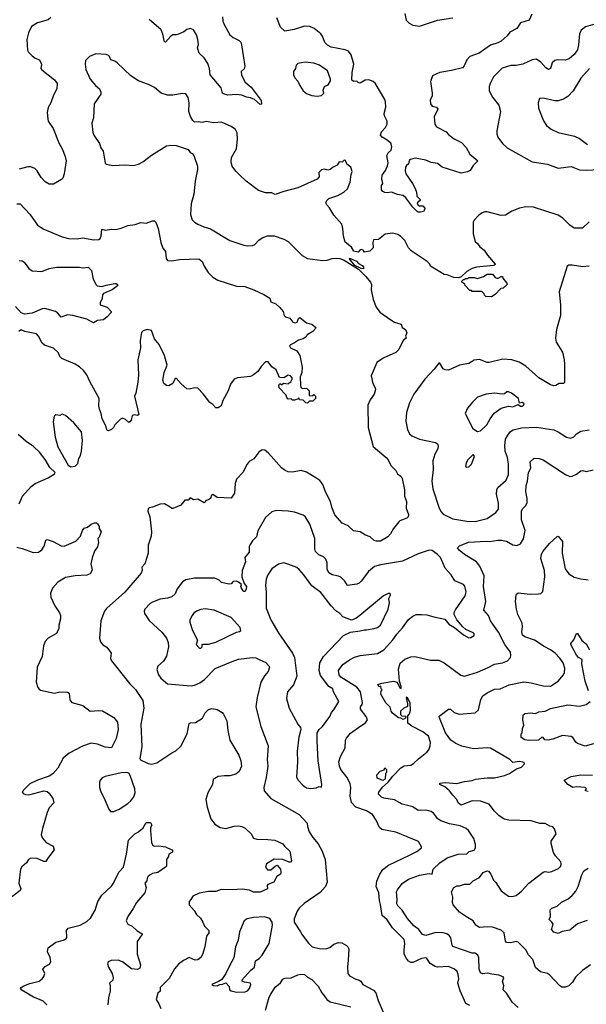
# Model space of a CAD drawing. Extents: x 1771496 to 1971148, y 471553 to 643630.
# Tile 684 of 702: x 1926121 to 1931387, y 564089 to 573248. Entities that reach past the tile are written whole.
import ezdxf

# ---------------------------------------------------------------- set-up
doc = ezdxf.new("R2010")
doc.units = 0

msp = doc.modelspace()

# ---------------------------------------------------------------- linework, layer by layer
at = {"layer": '0CON10XD'}
for points in [[(1926410.9, 573269.1), (1926385, 573247.1), (1926285, 573219.2), (1926231.2, 573185), (1926203.3, 573126.7), (1926185.7, 573065), (1926194.4, 572965.6), (1926201.9, 572945), (1926235, 572912.1), (1926265, 572889.1), (1926305.3, 572875.3), (1926322.5, 572835), (1926316.2, 572795), (1926325, 572780), (1926445, 572687.5), (1926467.5, 572655), (1926466.2, 572605), (1926434.1, 572545.9), (1926410, 572475), (1926385, 572430), (1926376.2, 572385), (1926380.8, 572325), (1926385.7, 572305), (1926431.1, 572235), (1926485, 572103.3), (1926515.8, 572045), (1926543.8, 571975), (1926552, 571935), (1926534.2, 571815), (1926522, 571775), (1926509.7, 571760.3), (1926435, 571716.9), (1926395, 571718.6), (1926358.6, 571738.6), (1926319.5, 571779.5), (1926283, 571843), (1926260, 571865), (1926225, 571880), (1926195, 571878.1), (1926115, 571857.1)], [(1928004.3, 573275), (1928008.6, 573235), (1928018.3, 573208.3), (1928075, 573106.2), (1928105, 573082), (1928160, 573055), (1928175, 573037.5), (1928182, 573015), (1928213.8, 572815), (1928208.3, 572791.7), (1928178.8, 572765), (1928181.3, 572731.3), (1928217.6, 572667.6), (1928270.8, 572620.8), (1928365.6, 572495), (1928366.7, 572463.3), (1928355, 572460), (1928304.4, 572504.4), (1928265, 572521.4), (1928227.5, 572527.5), (1928185, 572545.7), (1928135, 572551.4), (1928055, 572546), (1928015, 572556.7), (1928006.7, 572565), (1927994, 572615), (1927891.8, 572735), (1927885.7, 572795), (1927869.7, 572839.7), (1927835, 572893.3), (1927789.2, 572935), (1927774.5, 572985), (1927782, 573018), (1927777.1, 573065), (1927765, 573106.2), (1927734.5, 573154.5), (1927704.5, 573165.5), (1927675, 573155.7), (1927645, 573134.3), (1927595, 573112.5), (1927575, 573105.8), (1927545, 573107.1), (1927526.2, 573095), (1927475, 573040), (1927465, 573042.5), (1927452.3, 573112.3), (1927435, 573152.5), (1927325, 573250)], [(1930881.3, 573298.7), (1930855, 573242.5), (1930775, 573217.5), (1930742.7, 573167.3), (1930675, 573131.2), (1930652.7, 573097.3), (1930595, 573049.2), (1930565, 573033.1), (1930495, 573011.1), (1930392.6, 572937.4), (1930305.5, 572904.5), (1930275.5, 572874.5), (1930251.3, 572818.7), (1930235, 572800.8), (1930135, 572775.8), (1930025, 572757.5), (1929997.1, 572742.9), (1929958.8, 572725), (1929937.7, 572672.3), (1929954, 572565), (1929953.3, 572535), (1929937, 572503), (1929937.5, 572465), (1929954.1, 572444.1), (1929995, 572433.3), (1930006.2, 572415), (1929974, 572345), (1929977.5, 572275), (1929995, 572250.8), (1930083.8, 572203.8), (1930105, 572180), (1930153.7, 572143.7), (1930226.8, 572106.8), (1930268.9, 572058.9), (1930305.6, 571995.6), (1930380, 571935), (1930335, 571890), (1930307.5, 571845), (1930283.6, 571833.6), (1930225, 571821.2), (1930047.5, 571875), (1930005, 571908.6), (1929945, 571920.8), (1929895, 571941.4), (1929795, 571958.6), (1929752.4, 571947.6), (1929740.9, 571939.1), (1929733.2, 571906.8), (1929715, 571892), (1929705.7, 571875), (1929702.7, 571842.7), (1929710.8, 571815), (1929772.6, 571722.6), (1929796.3, 571676.3), (1929810, 571645), (1929812.5, 571605), (1929841.2, 571575), (1929842.5, 571565), (1929816, 571545), (1929822.5, 571525), (1929835.7, 571515.7), (1929866.7, 571516.7), (1929886.7, 571495), (1929887.5, 571485), (1929872.5, 571465), (1929845, 571456.7), (1929825, 571456.7), (1929815, 571463.3), (1929775, 571502.5), (1929710.3, 571590.3), (1929685, 571613.8), (1929633, 571623), (1929575, 571643.8), (1929535, 571636), (1929515, 571640), (1929495, 571650), (1929484.2, 571664.2), (1929482, 571705), (1929495.7, 571725), (1929486.9, 571765), (1929488.8, 571801.2), (1929521.9, 571845), (1929540.2, 571889.8), (1929544.5, 571915), (1929534.4, 571985), (1929545, 572010), (1929573.1, 572035), (1929580, 572065), (1929569.8, 572099.8), (1929536.9, 572126.9), (1929488.1, 572155), (1929474.4, 572175), (1929483.3, 572205), (1929521.5, 572245), (1929534.6, 572275), (1929534.6, 572305), (1929512.4, 572352.4), (1929508, 572375), (1929523.2, 572435), (1929522, 572485), (1929515, 572505.8), (1929425, 572657.1), (1929405, 572672.9), (1929365, 572687.5), (1929332.5, 572685), (1929285, 572656.2), (1929265, 572664), (1929255, 572676.2), (1929225, 572674), (1929206.7, 572685), (1929209.2, 572755), (1929227.5, 572835), (1929201.7, 572921.7), (1929175.8, 572955), (1929145, 572968.9), (1929016.4, 572993.6), (1928981.9, 573011.9), (1928957.8, 573035), (1928933.6, 573093.6), (1928918, 573115), (1928856.3, 573166.3), (1928817.5, 573185), (1928767.3, 573187.3), (1928672, 573158), (1928585, 573142.2), (1928545, 573179.2), (1928510.6, 573265)], [(1929699.5, 573305), (1929713.1, 573243.1), (1929740.8, 573215), (1929775, 573195.5), (1929835, 573187.5), (1930005, 573242.9), (1930145, 573264.4)], [(1931465, 573205.5), (1931378.9, 573181.1), (1931339.3, 573150.7), (1931323.5, 573115), (1931315.5, 573015), (1931303.7, 572966.3), (1931275, 572924.3), (1931228, 572885), (1931191.3, 572871.3), (1931115.7, 572874.3), (1931095, 572867.5), (1931070, 572845), (1931053.3, 572795), (1931035, 572783.8), (1931010.3, 572800.3), (1930965, 572854.2), (1930925, 572880), (1930885, 572874.2), (1930797.2, 572832.8), (1930735, 572822.2), (1930685, 572821.9), (1930604.5, 572795.5), (1930525, 572716.2), (1930494, 572655), (1930484, 572625), (1930483.8, 572585), (1930515.9, 572525.9), (1930575, 572453.3), (1930590, 572395), (1930553.8, 572215), (1930553.8, 572185), (1930564.4, 572154.4), (1930608, 572095), (1930651.2, 572055), (1930885, 571927.1), (1931025, 571904.4), (1931125, 571868.1), (1931245, 571881.9), (1931325, 571851.5), (1931385, 571846.7), (1931505, 571854.5)], [(1931413.6, 571366.4), (1931350.7, 571309.3), (1931275, 571308.8), (1931235, 571336), (1931170.2, 571400.2), (1931125, 571430.8), (1930895, 571504.4), (1930825, 571506.5), (1930766.7, 571495), (1930695, 571465.5), (1930635, 571430.9), (1930595, 571426.5), (1930465, 571461.2), (1930445, 571460), (1930419.3, 571450.7), (1930385, 571427.5), (1930345, 571382.5), (1930336.7, 571365), (1930334, 571255), (1930353.3, 571185), (1930375, 571167.5), (1930396.1, 571136.1), (1930436.7, 571105), (1930468.3, 571058.3), (1930541.2, 570975), (1930536.7, 570965), (1930525, 570960), (1930365.3, 570945.3), (1930325, 570933.3), (1930275, 570906.2), (1930223.1, 570856.9), (1930202.2, 570847.8), (1930155, 570849.5), (1930095, 570874.1), (1930065, 570878.1), (1929938.8, 570955), (1929932, 570975), (1929909.1, 570999.1), (1929757.9, 571097.9), (1929735.8, 571125), (1929700.8, 571195), (1929661.2, 571235), (1929635, 571250.8), (1929585, 571260.8), (1929516.1, 571253.9), (1929455, 571204), (1929410, 571200), (1929403.2, 571175), (1929406.2, 571125), (1929375, 571093.3), (1929326.2, 571086.2), (1929314.2, 571105), (1929295, 571111.5), (1929280.8, 571105), (1929265, 571086.7), (1929226, 571096), (1929205, 571131.2), (1929145, 571177.5), (1929130, 571235), (1929123.8, 571305), (1929113.8, 571345), (1929040.2, 571430.2), (1928998.5, 571498.5), (1928974, 571525), (1928966.2, 571545), (1928973.8, 571565), (1928995, 571583.8), (1929078.3, 571611.7), (1929133.3, 571645), (1929166.7, 571675), (1929191.2, 571735), (1929200.7, 571809.3), (1929210, 571835), (1929197, 571877), (1929160, 571905), (1929148.3, 571938.3), (1929135, 571940), (1929117, 571923), (1929090, 571925), (1929070, 571895), (1929035, 571877.5), (1929005, 571853.3), (1928985, 571847.5), (1928955, 571856.2), (1928925, 571851.2), (1928900, 571825), (1928903, 571787), (1928886.1, 571763.9), (1928707, 571683), (1928575, 571650.8), (1928495, 571621.4), (1928465, 571636), (1928405, 571638.5), (1928339.4, 571659.4), (1928225.7, 571745.7), (1928163.3, 571803.3), (1928128.9, 571838.9), (1928096.7, 571886.7), (1928087.5, 571925), (1928088.6, 571965), (1928134.3, 572045), (1928144.2, 572135), (1928141.2, 572195), (1928126.7, 572225), (1928085.7, 572255.7), (1927995, 572295.5), (1927925, 572289.4), (1927855, 572300.5), (1927815, 572290.9), (1927777.8, 572297.8), (1927745, 572295.7), (1927729.3, 572309.3), (1927707.8, 572347.8), (1927691.9, 572395), (1927695.8, 572475), (1927686, 572525), (1927665, 572556.7), (1927635, 572561.2), (1927545, 572544.3), (1927495.6, 572544.4), (1927435, 572563.3), (1927375, 572617.1), (1927325, 572642.9), (1927225, 572679.2), (1927155, 572725.7), (1927025, 572846), (1927005, 572861.2), (1926967.5, 572875), (1926956.2, 572905), (1926945, 572916.2), (1926925, 572923.8), (1926828.3, 572931.7), (1926770, 572905), (1926733, 572867), (1926730, 572835), (1926733.8, 572785), (1926776, 572695), (1926826, 572635), (1926860.8, 572605), (1926876, 572575), (1926873.3, 572555), (1926814.2, 572465), (1926805.7, 572335), (1926792, 572285), (1926801.2, 572198.8), (1926810, 572175), (1926862.9, 572095), (1926875.8, 572055), (1926897.1, 572025), (1926915, 571912.5), (1926925, 571903.3), (1926985, 571890), (1927105, 571898.8), (1927175, 571891.2), (1927225, 571903.3), (1927265, 571926.2), (1927345, 571988), (1927485.8, 572074.2), (1927525, 572080.8), (1927575, 572078), (1927685, 572040), (1927705, 572012.5), (1927725, 572002.5), (1927740, 571985), (1927773.3, 571885), (1927773, 571853), (1927750, 571745), (1927738.8, 571625), (1927715.8, 571535), (1927706.9, 571435), (1927725, 571386.2), (1927745, 571364.2), (1927775, 571344.3), (1927832.4, 571322.4), (1927895, 571302.9), (1928074.4, 571194.4), (1928205, 571150), (1928236.1, 571143.9), (1928285, 571146.7), (1928305, 571157.5), (1928342.3, 571197.7), (1928375, 571220), (1928425, 571238.8), (1928485, 571238.8), (1928575, 571206), (1928615, 571184), (1928745, 571053.8), (1928795.9, 571025.9), (1928935, 571008), (1928978.3, 571011.7), (1929025, 571026.7), (1929065, 571028.8), (1929095, 571025.8), (1929135, 571010.8), (1929268.3, 570928.3), (1929338.8, 570858.8), (1929380, 570805), (1929389.2, 570785), (1929388, 570735), (1929405.8, 570645), (1929434.4, 570574.4), (1929468.8, 570528.8), (1929570, 570455), (1929605, 570435.8), (1929666.7, 570415), (1929676.7, 570385), (1929705.6, 570365.6), (1929718.1, 570335), (1929706.2, 570305), (1929712.5, 570285), (1929685, 570262.5), (1929645, 570181.2), (1929615, 570152.9), (1929499.7, 570100.3), (1929440.3, 570059.7), (1929386, 569935), (1929402.9, 569865), (1929424.3, 569825), (1929427, 569807), (1929414.4, 569765), (1929378, 569712), (1929357.8, 569662.2), (1929360, 569455), (1929405, 569276.7), (1929525.6, 569175.6), (1929545, 569153.3), (1929571.2, 569101.2), (1929616.7, 569055), (1929632.5, 569025), (1929665, 569000), (1929675, 568980), (1929695.7, 568875), (1929697.5, 568815), (1929715.8, 568765), (1929711.9, 568705), (1929735.8, 568644.2), (1929731.2, 568625), (1929718.8, 568611.2), (1929655, 568586), (1929645, 568576.7), (1929595.9, 568514.1), (1929566.2, 568465), (1929541.2, 568438.8), (1929475, 568398.8), (1929437.7, 568397.7), (1929414.4, 568404.4), (1929377, 568437), (1929334.1, 568454.1), (1929285, 568483.8), (1929224.3, 568494.3), (1929175, 568538.8), (1929118.8, 568565), (1929050.9, 568640.9), (1929020.5, 568715), (1929009.1, 568765), (1928962.5, 568855), (1928938.1, 568925), (1928910.6, 568960.6), (1928873, 568987)], [(1928885, 572537.5), (1928925, 572543.3), (1928948.8, 572565), (1928942.3, 572592.3), (1928952, 572625), (1928988.5, 572641.5), (1929007.8, 572677.8), (1929010, 572695), (1928981.7, 572771.7), (1928906.7, 572825), (1928855, 572843.8), (1928775, 572851.2), (1928705, 572841.2), (1928690.8, 572825), (1928685, 572792.5), (1928664.1, 572765.9), (1928664, 572735), (1928677.7, 572707.7), (1928706.2, 572675), (1928723.3, 572635), (1928756.7, 572585), (1928785, 572560), (1928835, 572542.5), (1928885, 572537.5)], [(1931415.4, 572794.6), (1931335.7, 572705), (1931264.3, 572585), (1931216.2, 572533.8), (1931175, 572507.5), (1931125, 572492), (1931095, 572492.5), (1930985, 572517.5), (1930952.5, 572515), (1930940, 572475), (1930944, 572425), (1930987.7, 572307.7), (1931016.7, 572265), (1931060.3, 572230.3), (1931125, 572198), (1931277.5, 572165), (1931325, 572142), (1931397.3, 572087.3)], [(1926095, 571535.6), (1926125, 571534), (1926215, 571438.8), (1926285, 571337.1), (1926345, 571297.8), (1926515, 571229.4), (1926575, 571213.1), (1926655, 571208.6), (1926705, 571217.5), (1926808.8, 571198.8)], [(1926808.8, 571198.8), (1926855.9, 571204.1), (1926868.3, 571211.7), (1926878.8, 571235), (1926885, 571300), (1926915, 571290), (1926975, 571300), (1927015, 571296.7), (1927065, 571308.8), (1927125, 571333.8), (1927195, 571343.8), (1927245, 571360), (1927295, 571356), (1927355, 571376), (1927375, 571376.7), (1927386.7, 571365), (1927406.1, 571306.1), (1927431.2, 571175), (1927452.3, 571122.3), (1927475, 571092.5), (1927482.9, 571025), (1927495, 571007.5), (1927535, 571003.3), (1927605, 571016.2), (1927785, 571023.8), (1927817.3, 570997.3), (1927833.8, 570955), (1927873.8, 570895), (1927915, 570853.8), (1927962.5, 570825), (1928135, 570769.4), (1928212.5, 570765), (1928295.9, 570735.9), (1928388.3, 570691.7), (1928445, 570657.5), (1928455, 570622.5), (1928500, 570605), (1928539.3, 570569.3), (1928570, 570535), (1928577.5, 570495), (1928590, 570485), (1928631.7, 570471.7), (1928660, 570435), (1928685, 570428.8), (1928700, 570435), (1928711.7, 570468.3), (1928725, 570476.7), (1928785, 570428.8), (1928835, 570416.7), (1928872.5, 570385), (1928870, 570375), (1928845, 570348.8), (1928793.3, 570316.7), (1928783, 570297), (1928755, 570280), (1928712.4, 570267.6), (1928675, 570241.4), (1928636.7, 570225), (1928628.8, 570215), (1928637, 570197), (1928695, 570166.2), (1928724.3, 570124.3), (1928746.9, 570015), (1928742.9, 569965), (1928728.8, 569925), (1928730, 569845), (1928735, 569830), (1928745, 569817.5), (1928785, 569820), (1928810, 569795), (1928811.7, 569751.7), (1928845, 569750), (1928855, 569760), (1928870, 569745), (1928870, 569725), (1928845, 569700), (1928815, 569700), (1928795, 569680), (1928780, 569685), (1928755, 569707.5), (1928721.7, 569711.7), (1928715, 569730), (1928708.3, 569721.7), (1928675, 569710), (1928655, 569710), (1928645, 569720), (1928615, 569717.5), (1928602, 569735), (1928596.2, 569756.2), (1928533.3, 569825), (1928530, 569845), (1928535, 569860), (1928545, 569860), (1928555, 569850), (1928573, 569867), (1928615, 569860), (1928625, 569870), (1928639.3, 569880.7), (1928652.5, 569905), (1928652.5, 569915), (1928637.5, 569935), (1928615, 569942.5), (1928575, 569917.5), (1928535, 569920), (1928505, 569990), (1928465, 570017.5), (1928430, 570065), (1928405, 570066.7), (1928365, 570022.5), (1928333.3, 569975), (1928295, 569943.8), (1928265, 569930), (1928145, 569916.2), (1928115, 569903.8), (1928080.9, 569859.1), (1928058, 569795), (1928008, 569705), (1927992.5, 569655), (1927965, 569637.5), (1927945, 569637.5), (1927915, 569670), (1927887, 569687), (1927825, 569768.8), (1927775, 569820), (1927747, 569823), (1927695, 569810), (1927675, 569813.3), (1927620.7, 569860.7), (1927575, 569912.5), (1927562.5, 569905), (1927542.5, 569865), (1927507.7, 569842.3), (1927485, 569846.2), (1927460, 569865), (1927451.2, 569895), (1927462.5, 569965), (1927490, 570035), (1927465.5, 570125.5), (1927415.5, 570225.5), (1927375, 570280), (1927345, 570355.8), (1927304.1, 570365.9), (1927267.5, 570355), (1927252.3, 570337.7), (1927238.8, 570265), (1927244, 570195), (1927218.8, 570085), (1927224.3, 569945), (1927220, 569875), (1927200, 569775), (1927186.7, 569745), (1927226.7, 569575), (1927215, 569567.5), (1927185, 569573.3), (1927165, 569567.5), (1927155.8, 569524.2), (1927145, 569506.2), (1927135, 569502), (1927105, 569530), (1927075, 569542.5), (1927057, 569533), (1927005, 569480), (1926993.3, 569455), (1926975, 569437.5), (1926946.4, 569423.6), (1926935, 569427.5), (1926918, 569475), (1926885.7, 569535), (1926878.1, 569585), (1926861.4, 569625), (1926855.9, 569655.9), (1926858.1, 569725), (1926771.1, 569881.1), (1926743.8, 569945), (1926715, 569983.8), (1926677.3, 570017.3), (1926635, 570044), (1926511.2, 570095), (1926494, 570115), (1926480.5, 570150.5), (1926435, 570193.8), (1926350.2, 570220.2), (1926330.2, 570240.2), (1926295.5, 570305.5), (1926276.5, 570326.5), (1926168.4, 570348.4), (1926135, 570364), (1926112.5, 570347.5)], [(1929315, 570930), (1929295, 570932.5), (1929235, 570960), (1929182.5, 571025), (1929195, 571026.7), (1929252.3, 571002.3), (1929269.7, 570979.7), (1929305, 570962.5), (1929316.7, 570945), (1929315, 570930)], [(1926115, 571008.8), (1926145, 571005.7), (1926163.4, 570993.4), (1926204.2, 570935), (1926235, 570913.1), (1926325, 570906.2), (1926395.8, 570934.2), (1926465, 570945.8), (1926675, 570946), (1926705, 570938.8), (1926757.5, 570945), (1926788.8, 570915), (1926802.5, 570835), (1926830.6, 570780.6), (1926841.7, 570771.7), (1926885, 570766), (1926925, 570780), (1927005, 570795.5), (1927016.7, 570795), (1927030, 570785), (1927028.3, 570771.7), (1926980, 570735), (1926900, 570700), (1926891.2, 570688.8), (1926886.2, 570655), (1926867.5, 570615), (1926870, 570595), (1926935, 570572.5), (1926970, 570535), (1926970, 570525), (1926935, 570482.5), (1926900, 570455), (1926845, 570450), (1926805, 570427.5), (1926745, 570460.8), (1926615, 570497.8), (1926565, 570502.5), (1926505, 570480), (1926471.4, 570521.4), (1926454, 570534), (1926355, 570562.5), (1926330.2, 570559.8), (1926235, 570517.8), (1926165, 570509.2), (1926135, 570521.4), (1926081.5, 570581.5)], [(1931415, 570954.3), (1931355, 570948.6), (1931255, 570965.8), (1931225, 570963.8), (1931210, 570955), (1931192, 570905), (1931134, 570715), (1931147.5, 570595), (1931145.7, 570495), (1931109.2, 570365), (1931101.1, 570285), (1931107.4, 570247.4), (1931164.6, 570154.6), (1931180.5, 570085), (1931185.5, 570045), (1931185, 569873.3), (1931175, 569864.4), (1931135, 569862.9), (1931104.3, 569845.7), (1931085, 569843.5), (1931055, 569850.4), (1930945, 569916.7), (1930825.4, 570025.4), (1930761.8, 570061.8), (1930695, 570083.1), (1930611.2, 570088.8), (1930485, 570060), (1930465, 570060.6), (1930395, 570086.4), (1930345, 570081.2), (1930295, 570049.2), (1930206.8, 570033.2), (1930105, 569986.7), (1930075, 569990), (1930055, 570000), (1930025, 570052.5), (1930015, 570052.5), (1929974.2, 569995.8), (1929885, 569903.8), (1929784.2, 569765), (1929744.2, 569685), (1929715.7, 569595), (1929709.2, 569515), (1929724, 569435), (1929744.4, 569394.4), (1929766.6, 569376.6), (1929835, 569347.5), (1929985.4, 569315.4), (1930005, 569301.2), (1930010, 569285), (1930005.6, 569255), (1929978.1, 569205), (1929961.4, 569145), (1929962.2, 569065), (1929950, 568955), (1929961.9, 568885), (1930015.8, 568715), (1930035, 568673.3), (1930055, 568648.8), (1930145, 568604.4), (1930275, 568583.1), (1930355, 568580.4), (1930465, 568607.9), (1930547.5, 568665), (1930571.4, 568695), (1930571.7, 568751.7), (1930551.5, 568835), (1930554.5, 568875), (1930565, 568895.8), (1930642.9, 568965), (1930663.7, 569016.3), (1930664.6, 569115), (1930653.3, 569176.7), (1930634.1, 569235), (1930628.3, 569288.3), (1930635.4, 569345), (1930657.3, 569382.7), (1930682.1, 569417.9), (1930706.7, 569433.3), (1930785, 569452.7), (1930925, 569456.5), (1931085, 569431.4), (1931125.4, 569415.4), (1931203.2, 569363.2), (1931244.1, 569355.9), (1931272.3, 569367.7), (1931294.2, 569395.8), (1931335, 569420), (1931415, 569432)], [(1930505, 570670), (1930451.7, 570671.7), (1930440, 570685), (1930438.3, 570698.3), (1930415, 570720), (1930325, 570720), (1930318.3, 570728.3), (1930305, 570730), (1930260, 570775), (1930258.3, 570788.3), (1930230, 570805), (1930230, 570815), (1930245, 570830), (1930255, 570830), (1930265, 570840), (1930285, 570840), (1930295, 570850), (1930345, 570850), (1930375, 570840), (1930431.7, 570858.3), (1930465, 570880), (1930515, 570880), (1930540, 570850), (1930555, 570842.5), (1930567, 570843), (1930595, 570860), (1930608.3, 570858.3), (1930610, 570845), (1930648.3, 570798.3), (1930650, 570785), (1930615, 570750), (1930591.7, 570748.3), (1930538.3, 570691.7), (1930505, 570670)], [(1930375, 569417.5), (1930405, 569422.5), (1930461.7, 569478.3), (1930492, 569535), (1930531.7, 569588.3), (1930594.2, 569635.8), (1930665, 569652), (1930705, 569646.7), (1930755, 569670), (1930774.3, 569654.3), (1930795, 569654.3), (1930807.1, 569665), (1930808.6, 569675), (1930795, 569686.7), (1930765, 569680), (1930756.7, 569725), (1930693.1, 569775), (1930665, 569787.8), (1930647.5, 569785), (1930625, 569766.7), (1930605, 569763.3), (1930535, 569773.8), (1930455, 569766), (1930375, 569736.2), (1930328.3, 569691.7), (1930283.3, 569635), (1930262.5, 569585), (1930332.5, 569445), (1930375, 569417.5)], [(1926595, 569090), (1926635, 569093.8), (1926661.7, 569118.3), (1926668.8, 569165), (1926685.8, 569194.2), (1926694.2, 569235.8), (1926703.1, 569335), (1926695.6, 569415), (1926625, 569498.8), (1926545, 569566.7), (1926515, 569580), (1926495, 569567.5), (1926455, 569572.5), (1926441.2, 569558.8), (1926431.7, 569508.3), (1926448.8, 569365), (1926474, 569275), (1926572.5, 569105), (1926595, 569090)], [(1926115.8, 568745), (1926146.2, 568815), (1926226.7, 568905), (1926265.8, 568934.2), (1926383.6, 568986.4), (1926445, 569022.5), (1926450, 569035), (1926402, 569082), (1926358.1, 569158.1), (1926305.3, 569225.3), (1926249.1, 569279.1), (1926180, 569325), (1926105, 569388.8)], [(1928873, 568987), (1928785, 569038.8), (1928736.1, 569056.1), (1928655, 569038.8), (1928615, 569041.2), (1928587.5, 569055), (1928555, 569080), (1928433.3, 569215), (1928397.5, 569245), (1928375, 569246.7), (1928343.3, 569225), (1928295.9, 569164.1), (1928252.3, 569137.7), (1928233.8, 569115), (1928193.8, 569036.2), (1928135.9, 568974.1), (1928122.5, 568935), (1928117.5, 568845), (1928085, 568797.5), (1927955, 568802), (1927915, 568832.5), (1927902.5, 568825), (1927892.5, 568795), (1927865, 568777.5), (1927850, 568775), (1927845, 568760), (1927835, 568752.5), (1927777, 568787), (1927735, 568781.2), (1927705, 568800), (1927685, 568777.5), (1927655, 568777.5), (1927618.8, 568731.2), (1927545, 568700), (1927535, 568700), (1927520, 568715), (1927465, 568743.3), (1927425, 568742.5), (1927355, 568712.5), (1927325, 568706.7), (1927315, 568697.5), (1927312, 568675), (1927330, 568625), (1927332, 568595), (1927345.8, 568485), (1927342.9, 568445), (1927315, 568360), (1927314.2, 568285.8), (1927285, 568187.5), (1927256.7, 568155), (1927258, 568125), (1927249.5, 568100.5), (1927096.8, 567923.2), (1926927.6, 567772.4), (1926908.9, 567745), (1926874.5, 567655), (1926861.9, 567495), (1926870.9, 567460.9), (1926893.6, 567433.6), (1926931.1, 567411.1), (1926965.8, 567365.8), (1926970, 567355), (1926966, 567305), (1926973, 567283), (1927145, 567069.2), (1927196.2, 567016.2), (1927266.4, 566915), (1927273.1, 566845), (1927246.7, 566695), (1927255.6, 566485), (1927236.4, 566376.4), (1927243.9, 566363.9), (1927315, 566328), (1927345, 566322.9), (1927393.6, 566336.4), (1927535, 566430), (1927572.1, 566447.9), (1927618.3, 566491.7), (1927678.6, 566605), (1927695, 566700), (1927705, 566708.8), (1927755, 566710), (1927818.7, 566751.3), (1927845, 566801.2), (1927875, 566831.2), (1927905, 566840), (1927955, 566831.2), (1928003.6, 566803.6), (1928015, 566787.5), (1928046, 566725), (1928053.8, 566635), (1928075, 566547.5), (1928157.9, 566407.9), (1928175.6, 566355), (1928182.2, 566305), (1928160.6, 566255), (1928128.9, 566231.1), (1928075, 566214.4), (1928025, 566215.6), (1927965, 566208.1), (1927919.3, 566180.7), (1927913.8, 566135), (1927868, 566055), (1927852, 565995), (1927863.9, 565923.9), (1927896.7, 565815), (1927933.3, 565765), (1927985, 565733.8), (1928035, 565726), (1928115, 565745.8), (1928155, 565750), (1928185, 565744), (1928216.7, 565726.7), (1928271.2, 565675), (1928294.4, 565634.4), (1928325, 565626.7), (1928428, 565622), (1928492.5, 565615), (1928565, 565583.3), (1928580.5, 565560.5), (1928630, 565515), (1928646, 565425), (1928638, 565412), (1928625, 565411.4), (1928565, 565437.5), (1928485, 565439.6), (1928415.4, 565395), (1928403.8, 565365), (1928425, 565339.3), (1928455, 565338.9), (1928495, 565374.5), (1928515, 565382.5), (1928543.8, 565345), (1928548.8, 565315), (1928545, 565300), (1928511.7, 565278.3), (1928482.9, 565225), (1928426.5, 565203.5), (1928420, 565195), (1928423.3, 565165), (1928355, 565133.3), (1928295, 565134), (1928255, 565152), (1928189.1, 565159.1), (1928095, 565153.1), (1927992.2, 565157.8), (1927945, 565140), (1927875, 565140), (1927787.1, 565122.9), (1927728.8, 565095), (1927710, 565065), (1927696, 565045), (1927696, 565015), (1927741.7, 564961.7), (1927764.2, 564924.2), (1927800.5, 564890.5), (1927823.6, 564853.6), (1927838, 564815), (1927877.5, 564775), (1927877.5, 564755), (1927857.7, 564722.3), (1927840, 564625), (1927818.3, 564551.7), (1927805, 564524), (1927777.6, 564502.4), (1927750.9, 564500.9), (1927695, 564523.8), (1927642.4, 564497.6), (1927595, 564462), (1927559.1, 564420.9), (1927509.3, 564330.7), (1927425, 564246.2), (1927427, 564213), (1927405, 564192.5), (1927388.8, 564135), (1927414.2, 564094.2), (1927431.2, 564051.2)], [(1930277, 569087), (1930295, 569090), (1930320, 569115), (1930336.7, 569155), (1930346.7, 569185), (1930335, 569202.5), (1930286.7, 569155), (1930268.8, 569125), (1930265, 569092.5), (1930277, 569087)], [(1929775.5, 565925.5), (1929675, 565950.6), (1929605, 565992), (1929505, 566005.7), (1929484, 566015), (1929455.7, 566045), (1929458.1, 566061.9), (1929491.1, 566108.9), (1929546.2, 566155), (1929587.6, 566212.4), (1929662.2, 566287.8), (1929692.7, 566307.3), (1929755, 566314.2), (1929781.7, 566328.3), (1929827, 566373), (1929905, 566433.8), (1929922.7, 566457.3), (1929937, 566493), (1929938.5, 566525), (1929921.4, 566585), (1929868.8, 566625), (1929766.4, 566676.4), (1929726.9, 566705), (1929727, 566773), (1929745, 566791.2), (1929753.1, 566825), (1929749.1, 566895), (1929725, 566938.8), (1929715, 566947.5), (1929711.2, 566938.8), (1929726.2, 566885), (1929725, 566860), (1929690, 566845), (1929660, 566815), (1929660, 566785), (1929671.7, 566771.7), (1929705, 566770), (1929710, 566765), (1929705, 566750), (1929685, 566737.5), (1929661.7, 566751.7), (1929642.5, 566755), (1929585, 566796.7), (1929572.5, 566815), (1929562.5, 566852.5), (1929522.5, 566895), (1929477.5, 566975), (1929480, 567005), (1929490, 567015), (1929480, 567025), (1929478.3, 567048.3), (1929461.7, 567041.7), (1929450, 567065), (1929485, 567077.5), (1929595, 567096), (1929630, 567085), (1929653.9, 567033.9), (1929665, 567027.5), (1929667.1, 567045), (1929650, 567095), (1929642.6, 567207.4), (1929658.3, 567261.7), (1929700.7, 567299.3), (1929755, 567322), (1929793.9, 567323.9), (1929939.3, 567289.3), (1930015, 567291.2), (1930065, 567264.2), (1930221.4, 567151.4), (1930255, 567141.4), (1930375, 567180), (1930475, 567221.5), (1930535, 567251.9), (1930607.5, 567265), (1930655.5, 567284.5), (1930681.2, 567315), (1930686.2, 567335), (1930681.2, 567365), (1930628.9, 567435), (1930571.7, 567551.7), (1930495.6, 567655), (1930478.1, 567705), (1930434.4, 567755), (1930454.4, 567835.6), (1930430.5, 567975), (1930436.5, 568075), (1930398.6, 568165), (1930366, 568205), (1930255, 568274.2), (1930203.8, 568315), (1930191.2, 568335), (1930207.5, 568355), (1930292.4, 568387.6), (1930455, 568398.1), (1930485, 568395.7), (1930565, 568408.1), (1930597.3, 568407.3), (1930645, 568395.8), (1930705, 568364.2), (1930741.7, 568358.3), (1930775, 568374), (1930801.9, 568418.1), (1930820, 568495), (1930783.3, 568595), (1930784.4, 568675), (1930793.4, 568696.6), (1930823, 568727), (1930836.8, 568753.2), (1930836.9, 568795), (1930825.5, 568855), (1930827.5, 568915), (1930841.1, 568955), (1930850.8, 569035), (1930870, 569075), (1930866.2, 569133.8), (1930901.7, 569168.3), (1930950, 569165), (1930985, 569153.8), (1931195, 569017.5), (1931235, 569000), (1931255, 569002), (1931295, 569021.2), (1931337.3, 569052.7), (1931355, 569054.2), (1931385, 569044.4), (1931450.3, 569059.7)], [(1930305, 564078.9), (1930266.4, 564096.4), (1930213.5, 564215), (1930192.7, 564285), (1930202.5, 564325), (1930197.2, 564367.2), (1930185.4, 564395.4), (1930163, 564417), (1930105, 564440), (1930005, 564435.4), (1929981.7, 564441.7), (1929935, 564467.5), (1929905.6, 564515.6), (1929895, 564522), (1929855, 564515.7), (1929775, 564479.4), (1929755, 564478.6), (1929735, 564489.2), (1929715, 564514.2), (1929695.4, 564555), (1929693, 564597), (1929701.5, 564655), (1929692.8, 564692.8), (1929585, 564801.9), (1929535.7, 564875.7), (1929488.5, 564915), (1929475, 565016.7), (1929464.2, 565055), (1929458.4, 565125), (1929434.6, 565185), (1929439.6, 565235), (1929469.2, 565300.8), (1929495, 565343.5), (1929548.6, 565385), (1929745, 565475.6), (1929810.2, 565509.8), (1929853.8, 565545), (1929854, 565555), (1929827.5, 565605), (1929615, 565690.9), (1929485, 565715.5), (1929463.5, 565735), (1929435, 565801.2), (1929400, 565855), (1929345, 565887.9), (1929244.2, 565924.2), (1929203.5, 565966.5), (1929191.8, 566025), (1929198.9, 566105), (1929193.6, 566143.6), (1929162.2, 566202.2), (1929104.4, 566275), (1929091.9, 566305), (1929087.1, 566345), (1929102, 566395), (1929145.8, 566475), (1929150, 566545), (1929159.2, 566565), (1929195, 566610), (1929291.4, 566678.6), (1929335, 566706.7), (1929353.8, 566735), (1929341.4, 566765), (1929288.8, 566835), (1929287.1, 566855), (1929303.4, 566876.6), (1929307.5, 566895), (1929287.6, 566995), (1929255, 567040), (1929105, 567131.5), (1929091.2, 567155), (1929084.4, 567195), (1929088.6, 567205), (1929125, 567251.2), (1929185, 567294.4), (1929231.5, 567318.5), (1929285, 567334.5), (1929445, 567352.5), (1929505, 567386.4), (1929589.7, 567480.3), (1929625, 567532.9), (1929678.3, 567591.7), (1929735, 567668.8), (1929775, 567698.8), (1929805, 567713.8), (1929855, 567715.8), (1929905, 567712.5), (1929970, 567695), (1930070.7, 567670.7), (1930110, 567625), (1930163.3, 567595), (1930246.7, 567525), (1930295, 567498.8), (1930315, 567500), (1930345, 567520), (1930346, 567535), (1930336.7, 567545), (1930266.7, 567576.7), (1930240.3, 567600.3), (1930182, 567665), (1930160, 567715), (1930160, 567735), (1930170.3, 567759.7), (1930262.2, 567887.8), (1930269.6, 567925), (1930258.6, 567978.6), (1930245, 567992.9), (1930165, 568028), (1930130, 568085), (1930075, 568147.5), (1930030.6, 568245), (1930005, 568274.3), (1929955, 568312), (1929925, 568314), (1929825, 568279.2), (1929678.3, 568211.7), (1929475, 568178.2), (1929419.3, 568160.7), (1929363.7, 568116.3), (1929295, 568024), (1929274.4, 568005.6), (1929253, 567997), (1929166.1, 567986.1), (1929142, 568025), (1929105, 568061.4), (1929085, 568071.4), (1929025, 568084.4), (1928992.8, 568102.8), (1928977, 568137), (1928978, 568195), (1928965, 568230), (1928945, 568251.2), (1928901.3, 568271.3), (1928870.3, 568300.3), (1928862.9, 568325), (1928865, 568422.5), (1928816.9, 568555), (1928775, 568626), (1928755, 568639.2), (1928674.1, 568665.9), (1928615, 568677.5), (1928505, 568684), (1928465, 568671.2), (1928405, 568616), (1928335, 568493.3), (1928321.2, 568438.8), (1928285, 568401.2), (1928262, 568365), (1928254.2, 568345), (1928252.5, 568295), (1928213.3, 568245), (1928220, 568205), (1928187.8, 568125), (1928185.7, 568065), (1928205.6, 568005), (1928227.5, 567975), (1928226.1, 567953.9), (1928215, 567928.6), (1928205, 567927.8), (1928196.9, 567935), (1928177.8, 567965), (1928174.4, 567975.6), (1928182.5, 567995), (1928155, 568017.5), (1928135, 568023.8), (1928105, 568022.5), (1928085, 568000), (1928065, 567998.8), (1927995, 568014.2), (1927974, 568035), (1927935, 568054.3), (1927745, 568052), (1927665, 568038.8), (1927635, 568018.8), (1927584.7, 567955.3), (1927565, 567906.2), (1927535, 567879.2), (1927495, 567865.8), (1927425, 567857.1), (1927355, 567831.4), (1927333.6, 567816.4), (1927284, 567765), (1927277.5, 567745), (1927282, 567725), (1927325, 567660.8), (1927441.2, 567551.2), (1927485, 567494), (1927500.5, 567455), (1927504.4, 567414.4), (1927485, 567328.8), (1927457.9, 567282.1), (1927403.8, 567235), (1927394, 567205), (1927412, 567155), (1927432.1, 567122.1), (1927495, 567068.8), (1927715, 567052.5), (1927745, 567058.6), (1927795, 567078.9), (1927839.7, 567110.3), (1927936.4, 567213.6), (1928095, 567278.5), (1928155, 567300.8), (1928284.5, 567315.5), (1928315, 567311.9), (1928352.5, 567295), (1928409.1, 567269.1), (1928437.3, 567237.3), (1928441.2, 567225), (1928431.4, 567185), (1928396.9, 567145), (1928363.1, 567085), (1928326.8, 566943.2), (1928315.6, 566855), (1928362, 566675), (1928431.4, 566495), (1928421.4, 566365), (1928425.8, 566304.2), (1928411.7, 566198.3), (1928390, 566105), (1928393.8, 566075), (1928455, 566004.2), (1928717.5, 565855), (1928792.5, 565775), (1928795.8, 565744.2), (1928811.1, 565695), (1928845, 565640.8), (1928895, 565580.8), (1928932.9, 565515), (1928958.2, 565435), (1928976.9, 565225), (1928962.5, 565185), (1928911.8, 565128.2), (1928763.9, 565026.1), (1928717.6, 564982.4), (1928700, 564955), (1928671.2, 564885), (1928672, 564855), (1928731.4, 564765), (1928744.6, 564734.6), (1928805, 564658), (1928840, 564625), (1928915, 564605.6), (1928975, 564609.4), (1929003.2, 564616.8), (1929039.7, 564650.3), (1929085, 564664.2), (1929115, 564660), (1929157.9, 564637.9), (1929171.2, 564625), (1929178.8, 564605), (1929175, 564500), (1929165.8, 564434.2), (1929170.8, 564375), (1929185.8, 564355), (1929245, 564323.3), (1929276, 564315), (1929290, 564305), (1929310, 564275), (1929410.1, 564220.1), (1929431.1, 564195), (1929451.4, 564125), (1929507.8, 563995)], [(1926092.4, 568342.4), (1926145, 568330.6), (1926245, 568292), (1926295, 568296.2), (1926325, 568316.2), (1926349.1, 568350.9), (1926364.3, 568405.7), (1926375, 568413.3), (1926432.7, 568392.7), (1926505, 568354), (1926535, 568352.2), (1926643, 568397), (1926685.5, 568444.5), (1926705, 568497.5), (1926720.5, 568519.5), (1926751.7, 568528.3), (1926785, 568556.2), (1926815, 568566.7), (1926835, 568567.5), (1926845, 568560), (1926860, 568535), (1926860, 568515), (1926876.7, 568485), (1926860, 568435), (1926848.3, 568421.7), (1926852.5, 568385), (1926843.9, 568346.1), (1926816.1, 568303.9), (1926793, 568243), (1926780.8, 568185), (1926793.6, 568126.4), (1926775, 568092.5), (1926745, 568080), (1926635, 568075.8), (1926545, 568058), (1926475, 568016.2), (1926425, 567960), (1926408, 567915), (1926410, 567875), (1926446, 567795), (1926491.2, 567731.2), (1926500, 567705), (1926498.8, 567675), (1926483.9, 567616.1), (1926483.8, 567585), (1926462.1, 567537.9), (1926385.6, 567494.4), (1926356.2, 567465), (1926342, 567425), (1926330, 567325), (1926282.9, 567225), (1926274.3, 567085), (1926290, 567035), (1926300.9, 567020.9), (1926315, 567012), (1926445, 566984.3), (1926495, 566995.5), (1926565, 566992.5), (1926581.2, 566985), (1926585, 566920), (1926605, 566896.7), (1926707.9, 566867.9), (1926775, 566816.7), (1926855, 566822.5), (1926888.8, 566818.8), (1926995, 566758), (1927030, 566715), (1927034.3, 566645), (1927017.8, 566562.2), (1926973.8, 566476.2), (1926915, 566482.2), (1926845, 566510.5), (1926785, 566517.5), (1926705, 566490.5), (1926578.8, 566425), (1926525, 566380), (1926475.4, 566284.6), (1926427.8, 566232.2), (1926395, 566210), (1926287.5, 566175), (1926215, 566140.8), (1926168, 566095), (1926142.5, 566065), (1926151.7, 566051.7), (1926175, 566042), (1926205, 566038), (1926345.8, 566075.8), (1926375, 566068), (1926395, 566054), (1926428.8, 566005), (1926436.7, 565965), (1926394.2, 565915.8), (1926376, 565875), (1926331.2, 565725), (1926321.2, 565665), (1926333.3, 565635), (1926367.5, 565595), (1926431.2, 565561.2), (1926440, 565525), (1926381.2, 565448.8), (1926365, 565416.7), (1926345, 565418), (1926284, 565446), (1926225, 565448.8), (1926203.8, 565435), (1926185, 565406.7), (1926141.2, 565368.8), (1926128.8, 565345), (1926112.5, 565215), (1926130, 565165), (1926125, 565147.5), (1926045, 565086.7)], [(1931425, 564458), (1931350, 564405), (1931285, 564340.8), (1931257.5, 564295), (1931225, 564261.9), (1931195, 564247.5), (1931158.9, 564248.9), (1931140.2, 564260.2), (1931045, 564364.2), (1931025, 564377.5), (1930962.3, 564392.3), (1930915, 564431.2), (1930888.6, 564505), (1930850.7, 564550.7), (1930825, 564597.5), (1930755, 564667.5), (1930735, 564674.3), (1930685, 564660.8), (1930645, 564663.3), (1930635.8, 564675.8), (1930624.5, 564754.5), (1930595, 564780), (1930515, 564808.5), (1930469.1, 564810.9), (1930392.7, 564802.7), (1930361.2, 564825), (1930335, 564866.7), (1930282.5, 564897.5), (1930208, 564945), (1930148.8, 565015), (1930143.3, 565035), (1930146.2, 565085), (1930133.8, 565135), (1930155, 565175.7), (1930185, 565191.4), (1930207.9, 565192.1), (1930255, 565207.1), (1930305, 565206.7), (1930335, 565236.7), (1930395, 565268.8), (1930428, 565315), (1930465, 565330.8), (1930476.6, 565326.6), (1930499.1, 565299.1), (1930524.2, 565244.2), (1930545, 565222.5), (1930596.2, 565145), (1930665, 565095.7), (1930697.6, 565092.4), (1930735, 565101.4), (1930785, 565142.9), (1930853.8, 565216.2), (1930985, 565320), (1931005, 565326.2), (1931035, 565318.8), (1931067.5, 565325), (1931127.6, 565352.4), (1931150, 565375), (1931154.2, 565395), (1931150, 565415), (1931100.9, 565470.9), (1931082.7, 565502.7), (1931058.8, 565585), (1931061.7, 565608.3), (1931106.7, 565675), (1931090.7, 565720.7), (1931075, 565740), (1931046.7, 565746.7), (1931005, 565771.2), (1930955, 565771.2), (1930875, 565797.5), (1930667, 565803), (1930622.6, 565812.6), (1930574, 565845), (1930534, 565885), (1930485, 565950), (1930405, 565979.2), (1930325, 565980.8), (1930225, 565941.2), (1930196, 565965), (1930184, 565995), (1930145, 566033.8), (1930116.2, 566075), (1930070.8, 566110.8), (1930026.7, 566135), (1930024.4, 566145.6), (1930075, 566152.2), (1930185, 566143.5), (1930255, 566163.1), (1930325, 566171.4), (1930356.8, 566183.2), (1930465, 566196.7), (1930535, 566195.5), (1930628, 566218), (1930672.5, 566235), (1930739.3, 566280.7), (1930785, 566296.7), (1930813.3, 566325), (1930809.3, 566339.3), (1930765, 566348.8), (1930705, 566340), (1930675, 566365.8), (1930495, 566472.2), (1930465.5, 566475.5), (1930337, 566467), (1930229.5, 566489.5), (1930175, 566514.5), (1930128.9, 566545), (1930077.3, 566615), (1930021.2, 566755), (1930020, 566765), (1930027.5, 566775), (1930105, 566836.2), (1930123.6, 566833.6), (1930160, 566805), (1930205, 566786.9), (1930355, 566799.2), (1930385, 566830), (1930407.5, 566925), (1930425, 566958.6), (1930463.9, 566986.1), (1930535, 567019.5), (1930585.4, 567024.6), (1930670.2, 567059.8), (1930805, 567089.2), (1930875, 567080.6), (1930985, 567051.1), (1931055, 567048.1), (1931125, 567095.8), (1931176.1, 567153.9), (1931185.5, 567174.5), (1931187.5, 567215), (1931172.7, 567265), (1931140.4, 567310.4), (1931096.5, 567356.5), (1931055, 567387.5), (1930995, 567417.8), (1930905.3, 567475.3), (1930816.4, 567506.4), (1930795, 567523.8), (1930787.1, 567555), (1930794.3, 567605), (1930790.8, 567635), (1930750, 567715), (1930737.1, 567765), (1930729.2, 567835), (1930733.8, 567895), (1930736.7, 567905), (1930755, 567915.8), (1930865, 567905.6), (1930943, 567907), (1930965, 567912), (1930982.1, 567927.9), (1931001.5, 568065), (1930997.3, 568125), (1930965.6, 568235), (1930969.5, 568275), (1930985, 568304), (1931043.3, 568375), (1931115, 568440), (1931125, 568442.5), (1931164.1, 568394.1), (1931161.4, 568285), (1931191.4, 568141.4), (1931225, 568092.9), (1931275, 568062.5), (1931335, 568045.6), (1931405, 568038.6)], [(1928825, 566096.2), (1928875, 566103.3), (1928905, 566116.7), (1928925, 566110), (1928930, 566135), (1928894.3, 566355), (1928884.2, 566535.8), (1928886.7, 566615), (1928903.3, 566645), (1928935, 566673.8), (1929003.8, 566765), (1929017.5, 566805), (1929041.7, 566828.3), (1929085.8, 566905), (1929037, 566997), (1929032.5, 567022.5), (1928995, 567045.7), (1928916.6, 567146.6), (1928903.3, 567195), (1928911.4, 567265), (1928945.7, 567324.3), (1929129.7, 567520.3), (1929195, 567552), (1929285, 567562.9), (1929325, 567574), (1929345, 567572), (1929415.4, 567584.6), (1929445, 567595.7), (1929475, 567617.5), (1929545.5, 567765), (1929557.4, 567822.6), (1929551.2, 567865), (1929566, 567895), (1929565, 567910), (1929545, 567910), (1929501.3, 567888.7), (1929282.5, 567705), (1929245, 567678.8), (1929203.6, 567663.6), (1929125, 567693.8), (1929096.2, 567725), (1929059.6, 567749.6), (1929014.7, 567794.7), (1928918.5, 567918.5), (1928835, 567983.3), (1928762.2, 568085), (1928717.1, 568135), (1928695, 568151.1), (1928621.2, 568178.8), (1928575, 568194.3), (1928525.5, 568184.5), (1928465, 568140), (1928427.8, 568085), (1928412.7, 568045), (1928403.7, 567986.3), (1928412.2, 567925), (1928412.7, 567775), (1928456, 567666), (1928528, 567538), (1928656, 567355), (1928676.2, 567315), (1928697.8, 567142.2), (1928665, 567062.5), (1928610, 566995), (1928599.2, 566935), (1928625, 566843.3), (1928706, 566696), (1928730, 566665), (1928733.8, 566645), (1928713.8, 566575), (1928700, 566445), (1928701.9, 566345), (1928693.2, 566203.2), (1928710, 566175), (1928755.8, 566125.8), (1928785, 566103.8), (1928825, 566096.2)], [(1927795, 567400.8), (1927805, 567402.5), (1927816, 567415), (1927817.5, 567435), (1927825, 567440), (1927875, 567440.8), (1927945, 567458), (1928135, 567551.2), (1928165, 567556.7), (1928176.7, 567565), (1928168.8, 567595), (1928085, 567688), (1927927.5, 567755), (1927845, 567769.2), (1927805, 567762), (1927765, 567746), (1927736.7, 567725), (1927723.9, 567706.1), (1927702, 567665), (1927700.8, 567645), (1927728, 567565), (1927772.5, 567475), (1927760.8, 567435), (1927785, 567407.5), (1927795, 567400.8)], [(1931406.9, 567005), (1931375.4, 567095.4), (1931346.3, 567256.3), (1931347.1, 567297.1), (1931315, 567314.2), (1931295, 567336), (1931243.3, 567435), (1931242.5, 567445), (1931269.7, 567480.3), (1931295, 567540), (1931305, 567540), (1931344.1, 567474.1), (1931385, 567443.3), (1931416.1, 567386.1)], [(1931455, 566511.8), (1931375, 566489.6), (1931305, 566514.3), (1931288.7, 566528.7), (1931260.9, 566570.9), (1931245, 566580), (1931165, 566588.6), (1931075, 566555.7), (1931033, 566547), (1931000.6, 566550.6), (1930985, 566570), (1930975, 566573.3), (1930943.1, 566546.9), (1930855, 566543.3), (1930815, 566550), (1930781.7, 566571.7), (1930780, 566605), (1930790, 566615), (1930792.5, 566655), (1930807, 566687), (1930797.5, 566735), (1930800, 566775), (1930802.5, 566785), (1930817.5, 566795), (1930865, 566801.2), (1930915.8, 566794.2), (1930945, 566811.2), (1931005, 566816.5), (1931055, 566839.5), (1931215, 566875.5), (1931325, 566862.5), (1931385, 566879.4), (1931423.8, 566905)], [(1929495, 566170), (1929441.7, 566191.7), (1929440, 566225), (1929471.7, 566258.3), (1929508.3, 566271.7), (1929515, 566290), (1929530, 566275), (1929530, 566245), (1929520, 566235), (1929517.5, 566185), (1929495, 566170)], [(1926995, 565882.5), (1927045, 565903.8), (1927125, 565956), (1927155, 565982), (1927182.1, 566017.9), (1927192.5, 566055), (1927189.4, 566095), (1927148.8, 566218.8), (1927135, 566240), (1927115, 566246.2), (1927063.6, 566243.6), (1926915, 566208.8), (1926887.5, 566195), (1926870, 566175), (1926863.3, 566155), (1926861.2, 566105), (1926873.8, 566065), (1926903.9, 566013.9), (1926947.5, 565905), (1926965, 565882.5), (1926995, 565882.5)], [(1931405, 566070), (1931380, 566075), (1931380, 566085), (1931390, 566095), (1931377.5, 566105), (1931295, 566112.5), (1931263, 566107), (1931216.2, 566135), (1931180, 566175), (1931245, 566208.1), (1931335, 566223.1), (1931445, 566220)], [(1930755, 564059.5), (1930702.1, 564105), (1930645, 564192), (1930614, 564225), (1930618.8, 564265), (1930608.8, 564305), (1930618.8, 564335), (1930613.3, 564345), (1930575, 564362), (1930508.3, 564368.3), (1930465, 564379.4), (1930425, 564374.3), (1930405, 564382), (1930391.5, 564415), (1930388.1, 564525), (1930377.9, 564547.9), (1930355, 564565.7), (1930325, 564564.5), (1930146.5, 564626.5), (1930138.9, 564638.9), (1930128.1, 564708.1), (1930115, 564726.9), (1930090, 564745), (1930055, 564755.5), (1929987.4, 564757.4), (1929895, 564730.8), (1929865, 564738), (1929830.5, 564785), (1929785, 564820), (1929725, 564886.9), (1929675.6, 564965), (1929634.7, 565004.7), (1929626.7, 565025), (1929630, 565065), (1929623.8, 565135), (1929631.2, 565155), (1929675.8, 565214.2), (1929735, 565254), (1929835, 565291.4), (1929925, 565307.1), (1929955, 565298.8), (1929964.3, 565345), (1930025, 565404.2), (1930095, 565451.5), (1930195, 565487.1), (1930275, 565490), (1930298.2, 565511.8), (1930345, 565522.6), (1930357.1, 565545), (1930356, 565576), (1930341.2, 565631.2), (1930293.3, 565705), (1930268.8, 565725), (1930215, 565748.2), (1930115, 565766.8), (1930035, 565794.6), (1930006.7, 565815), (1929966.5, 565866.5), (1929945, 565883.3), (1929895, 565896.7), (1929825, 565891.2), (1929775.5, 565925.5)], [(1926374.2, 564085), (1926335, 564122.9), (1926247.3, 564157.3), (1926140.2, 564220.2), (1926128.8, 564235), (1926133.8, 564245), (1926158.8, 564261.2), (1926215, 564283.1), (1926300, 564305), (1926330, 564325), (1926345, 564346.7), (1926352.9, 564375), (1926336, 564415), (1926357.7, 564442.3), (1926396.1, 564463.9), (1926408.6, 564485), (1926404.4, 564525), (1926377.5, 564577.5), (1926383.7, 564616.3), (1926455, 564666.7), (1926527.5, 564685), (1926552.7, 564697.3), (1926559.2, 564715), (1926554.4, 564775), (1926571.2, 564798.8), (1926684, 564825), (1926745, 564860.5), (1926778.3, 564891.7), (1926822.1, 564965), (1926846.4, 565045), (1926884.6, 565105.4), (1926975, 565188.6), (1926993.5, 565215), (1927042.6, 565317.4), (1927084.2, 565365), (1927114.2, 565485.8), (1927133.3, 565615), (1927191.2, 565675), (1927225, 565693.3), (1927268.6, 565731.4), (1927295, 565780), (1927335, 565780), (1927347.5, 565755), (1927337, 565733), (1927336.7, 565705), (1927346.7, 565595), (1927357, 565567), (1927371.2, 565561.2), (1927415, 565564.2), (1927475, 565555.7), (1927535, 565527.5), (1927542.5, 565515), (1927535, 565502.5), (1927507.5, 565485), (1927502.5, 565465), (1927484.1, 565435.9), (1927483.8, 565375), (1927476.7, 565365), (1927405, 565314.2), (1927355, 565305.6), (1927332, 565295), (1927310.8, 565275), (1927304.1, 565264.1), (1927303.3, 565236.7), (1927283.8, 565215), (1927296.2, 565176.2), (1927284.2, 565125.8), (1927205, 565037.5), (1927175, 564980), (1927126.2, 564905), (1927111.2, 564865), (1927124.2, 564834.2), (1927166.7, 564815), (1927213.2, 564773.2), (1927260, 564745), (1927260, 564735), (1927245, 564723.3), (1927213.3, 564675), (1927213.6, 564556.4), (1927243.6, 564456.4), (1927236.7, 564425), (1927215, 564414), (1927159.5, 564419.5), (1927075.7, 564485.7), (1927035, 564498.6), (1926971.7, 564498.3), (1926943.3, 564485), (1926938, 564465), (1926946.2, 564435), (1926981.2, 564375), (1926989.2, 564335), (1926986.4, 564313.6), (1926956.2, 564285), (1926962, 564265), (1926961.2, 564215), (1926945, 564150), (1926940, 564085)], [(1931395, 564870.5), (1931305, 564838.6), (1931235, 564778.8), (1931163.6, 564766.4), (1931125, 564747.5), (1931085, 564760), (1931063.3, 564785), (1931077.5, 564835), (1931067.5, 564855), (1931043, 564877), (1931053, 564907), (1931052.3, 564967.7), (1931066.7, 564985), (1931115, 565002), (1931155, 565038.6), (1931218.3, 565071.7), (1931257, 565103), (1931288.7, 565141.3), (1931312, 565185), (1931345.8, 565295), (1931365, 565331.2), (1931403.1, 565356.9)], [(1928135, 564201.4), (1928215, 564204.2), (1928236.4, 564213.6), (1928255.8, 564235), (1928268.8, 564275), (1928266.2, 564285), (1928210, 564295), (1928190, 564305), (1928186.7, 564315), (1928265, 564402.9), (1928303.1, 564435), (1928312.2, 564495), (1928345.3, 564514.7), (1928375, 564545.8), (1928439.6, 564655), (1928469.2, 564825), (1928466.2, 564855), (1928445, 564888), (1928395, 564901.9), (1928295, 564898.1), (1928235.6, 564884.4), (1928205.5, 564864.5), (1928162.9, 564765), (1928152.2, 564685), (1928126.7, 564625), (1928109.5, 564520.5), (1928072.5, 564455), (1928038, 564375), (1927998.3, 564321.7), (1927969.7, 564300.3), (1927907.5, 564275), (1927922.5, 564265), (1927955, 564260), (1927980, 564275), (1928005, 564276.2), (1928035, 564288), (1928067.5, 564255), (1928070, 564225), (1928087.5, 564215), (1928135, 564201.4)], [(1928404, 564036), (1928440.4, 564155), (1928455, 564184.3), (1928495, 564248.8), (1928545, 564290), (1928565, 564323.3), (1928585, 564333.8), (1928645, 564334.2), (1928705.5, 564364.5), (1928735, 564370.5), (1928767.8, 564367.8), (1928795, 564341.2), (1928835, 564318.8), (1928895, 564258.8), (1928928.6, 564195), (1928952.5, 564165), (1928975.4, 564135.4), (1929005, 564111.9), (1929197.4, 564067.4)]]:
    msp.add_lwpolyline(points, dxfattribs=at)

doc.saveas('drawing.dxf')
